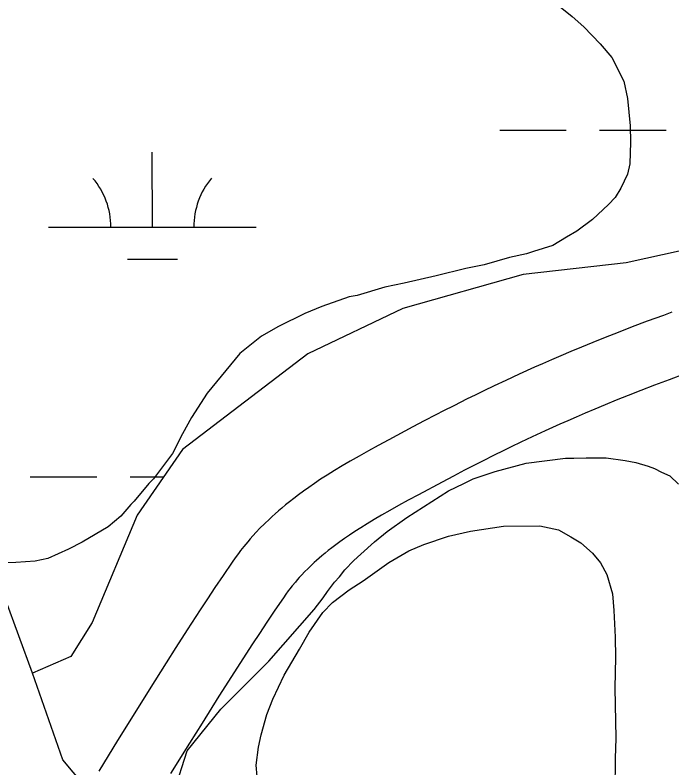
# Model space of a CAD drawing. Extents: x 3297753 to 3335611, y 652252 to 677623.
# Drawn here: x 3314449.8 to 3314765.7, y 667081.1 to 667443.1 of the extents above; entities that cross this region are included whole.
import ezdxf

# ---------------------------------------------------------------- set-up
doc = ezdxf.new("R2010")
doc.units = 0
for name, color, linetype in [('V-LEVE-TOET', 7, 'Continuous'), ('V-ROAD-CNTR', 7, 'Continuous'), ('V-SITE-VEGE', 7, 'Continuous'), ('V-TOPO-SHOR', 7, 'Continuous'), ('V-WETL-SWMP', 7, 'Continuous')]:
    doc.layers.add(name, color=color, linetype=linetype)

msp = doc.modelspace()

# ---------------------------------------------------------------- linework, layer by layer
at = {"layer": 'V-LEVE-TOET'}
for points in [[(3314458.25, 667126.65), (3314438.26, 667180.46), (3314366.54, 667341.76), (3314285.77, 667524.02), (3314227.59, 667646.68), (3314184.8, 667719.63), (3314178.44, 667731.76)], [(3314532.81, 667004.37), (3314530.05, 667009.58), (3314513.05, 667035.21), (3314490.16, 667065.13), (3314486.96, 667068.23), (3314472.86, 667084.93), (3314467.23, 667100.99), (3314458.25, 667126.65)]]:
    msp.add_lwpolyline(points, dxfattribs=at)
at = {"layer": 'V-ROAD-CNTR'}
for points in [[(3314765.66, 667300.17), (3314761.63, 667298.72), (3314753.85, 667295.87), (3314746.59, 667293.13), (3314739.83, 667290.53), (3314733.52, 667288.04), (3314727.63, 667285.67), (3314722.14, 667283.42), (3314717, 667281.28), (3314712.2, 667279.24), (3314707.71, 667277.31), (3314703.51, 667275.47), (3314699.56, 667273.72), (3314692.23, 667270.41), (3314685.81, 667267.44), (3314680.21, 667264.8), (3314675.31, 667262.46), (3314671.02, 667260.37), (3314667.26, 667258.52), (3314660.73, 667255.25), (3314655.81, 667252.75), (3314652.11, 667250.85), (3314646.58, 667247.96), (3314641.08, 667245.03), (3314629.58, 667238.9), (3314624.5, 667236.16), (3314619.72, 667233.55), (3314615.23, 667231.04), (3314611.02, 667228.63), (3314607.08, 667226.31), (3314603.4, 667224.08), (3314599.97, 667221.94), (3314596.77, 667219.87), (3314593.8, 667217.89), (3314591.03, 667215.98), (3314588.46, 667214.15), (3314586.06, 667212.39), (3314583.84, 667210.7), (3314581.77, 667209.08), (3314579.86, 667207.54), (3314578.07, 667206.06), (3314576.42, 667204.64), (3314574.89, 667203.29), (3314573.46, 667202.01), (3314572.1, 667200.75), (3314569.69, 667198.44), (3314567.59, 667196.33), (3314565.78, 667194.43), (3314564.22, 667192.74), (3314562.88, 667191.23), (3314561.69, 667189.86), (3314559.75, 667187.51), (3314558.29, 667185.67), (3314557.19, 667184.23), (3314555.63, 667182.11), (3314554.14, 667179.97), (3314549.87, 667173.68), (3314545.94, 667167.83), (3314542.3, 667162.34), (3314538.9, 667157.17), (3314532.63, 667147.51), (3314527.19, 667139.03), (3314522.46, 667131.6), (3314514.29, 667118.62), (3314508.2, 667108.86), (3314499.11, 667094.23), (3314490.04, 667079.6)], [(3314771.88, 667270.52), (3314764.3, 667267.74), (3314757.27, 667265.1), (3314750.72, 667262.57), (3314744.61, 667260.17), (3314738.92, 667257.88), (3314733.6, 667255.7), (3314728.64, 667253.63), (3314724, 667251.66), (3314719.66, 667249.79), (3314715.6, 667248.01), (3314711.82, 667246.34), (3314704.69, 667243.12), (3314698.49, 667240.26), (3314693.08, 667237.7), (3314688.34, 667235.44), (3314684.2, 667233.42), (3314680.6, 667231.65), (3314674.24, 667228.47), (3314669.49, 667226.05), (3314665.93, 667224.22), (3314660.57, 667221.42), (3314655.18, 667218.55), (3314643.76, 667212.46), (3314638.81, 667209.8), (3314634.23, 667207.29), (3314629.99, 667204.92), (3314626.07, 667202.68), (3314622.46, 667200.55), (3314619.13, 667198.53), (3314616.06, 667196.62), (3314613.23, 667194.79), (3314610.63, 667193.06), (3314608.24, 667191.41), (3314606.04, 667189.84), (3314604.02, 667188.36), (3314602.16, 667186.94), (3314600.44, 667185.6), (3314598.86, 667184.33), (3314597.41, 667183.12), (3314596.07, 667181.97), (3314594.83, 667180.89), (3314593.69, 667179.86), (3314592.68, 667178.92), (3314590.71, 667177.03), (3314589.06, 667175.38), (3314587.67, 667173.91), (3314586.47, 667172.61), (3314585.45, 667171.46), (3314584.6, 667170.48), (3314583.06, 667168.62), (3314581.97, 667167.25), (3314581.2, 667166.24), (3314580.01, 667164.62), (3314578.84, 667162.95), (3314574.74, 667156.91), (3314570.9, 667151.18), (3314567.33, 667145.8), (3314564.02, 667140.76), (3314557.83, 667131.24), (3314552.47, 667122.89), (3314547.82, 667115.57), (3314539.71, 667102.68), (3314533.67, 667093), (3314524.6, 667078.41)]]:
    msp.add_lwpolyline(points, dxfattribs=at)
at = {"layer": 'V-SITE-VEGE'}
for points in [[(3314711.07, 667447.77), (3314717.78, 667442.35), (3314723.38, 667437.47), (3314731.23, 667429.31), (3314736.85, 667422.77), (3314742.55, 667411.27), (3314744.33, 667403.01), (3314745.64, 667389.78), (3314745.76, 667382.06), (3314745.37, 667371.56), (3314744.34, 667366.58), (3314741.13, 667359.9), (3314738.44, 667355.44), (3314735.18, 667352.08), (3314727.56, 667344.78), (3314719.92, 667339.15), (3314715, 667336.31), (3314708.43, 667332.34), (3314699.09, 667329.44), (3314695.8, 667328.29), (3314687.54, 667326.5), (3314675.45, 667323), (3314666.65, 667321.21), (3314652.34, 667317.68), (3314636.94, 667314.13), (3314627.58, 667312.33), (3314614.39, 667308.26), (3314610.54, 667307.65), (3314597.36, 667303.03), (3314589.13, 667299.59), (3314576.53, 667293.32), (3314568.32, 667288.78), (3314557.96, 667280.34), (3314542.24, 667261.33), (3314534.69, 667249.62), (3314530.39, 667241.82), (3314525.57, 667232.36), (3314516.38, 667220.07), (3314514.2, 667217.83), (3314507.15, 667209.44), (3314505.52, 667207.76), (3314500.64, 667202.16), (3314494.64, 667197.1), (3314482.06, 667189.73), (3314475.49, 667186.32), (3314465.62, 667181.75), (3314459.56, 667180.55), (3314450.19, 667179.85), (3314444.67, 667179.77)], [(3314566.28, 667076.95), (3314565.77, 667082.48), (3314566.92, 667091.03), (3314568.1, 667097.01), (3314570.94, 667106.86), (3314573.81, 667114.15), (3314579.17, 667125.74), (3314586.65, 667138.22), (3314591.21, 667146.39), (3314597.89, 667155.87), (3314602.5, 667160.63), (3314610.51, 667166.72), (3314617.26, 667171.09), (3314629.49, 667179.8), (3314639.21, 667185.49), (3314646.41, 667188.59), (3314658.28, 667192.61), (3314668.9, 667194.9), (3314684.64, 667197.28), (3314702.11, 667197.55), (3314711.09, 667195.55), (3314717.11, 667192.23), (3314721.85, 667189.32), (3314727.47, 667184.3), (3314731.37, 667179.67), (3314734.44, 667174.17), (3314737.15, 667164.83), (3314737.7, 667156.74), (3314738.32, 667143.97), (3314738.47, 667134.16), (3314738.27, 667119.67), (3314738.64, 667095.38), (3314738.36, 667085.57), (3314738.17, 667070.22)]]:
    msp.add_lwpolyline(points, dxfattribs=at)
at = {"layer": 'V-TOPO-SHOR'}
msp.add_lwpolyline([(3314526.37, 667069.81), (3314532.54, 667089.32), (3314548.83, 667109.27), (3314571.84, 667132.42), (3314593.7, 667157.23), (3314597.94, 667162.96), (3314600.11, 667165.94), (3314603.35, 667170.41), (3314605.9, 667173.03), (3314608.42, 667176.39), (3314612.78, 667180.88), (3314616.05, 667183.87), (3314622.59, 667189.87), (3314628.77, 667194.75), (3314638.25, 667201.53), (3314658.32, 667214.37), (3314665.64, 667217.8), (3314670.03, 667220.08), (3314680.66, 667223.56), (3314695.67, 667227.66), (3314714.46, 667229.98), (3314718.51, 667230.04), (3314724.41, 667230.13), (3314730.3, 667230.22), (3314733.99, 667230.28), (3314743.22, 667228.94), (3314748.4, 667227.92), (3314754.32, 667226.17), (3314757.28, 667225.11), (3314760.62, 667223.32), (3314764.71, 667221.54), (3314768.82, 667217.55)], dxfattribs=at)
at = {"layer": 'V-WETL-SWMP'}
for p, q in [((3314682.85, 667387.73), (3314714.85, 667387.77)), ((3314730.85, 667387.78), (3314762.85, 667387.81)), ((3314515.83, 667341.13), (3314515.79, 667377.13)), ((3314465.83, 667341.08), (3314565.83, 667341.18)), ((3314503.85, 667325.69), (3314527.85, 667325.71)), ((3314505.11, 667221.05), (3314521.24, 667221.07)), ((3314457.11, 667221), (3314489.11, 667221.04))]:
    msp.add_line(p, q, dxfattribs=at)
msp.add_lwpolyline([(3314770.6, 667329.96), (3314743.67, 667323.92), (3314694.22, 667318.38), (3314636.21, 667302), (3314590.67, 667280.19), (3314530.31, 667234.23), (3314508.56, 667202.66), (3314486.83, 667151.1), (3314476.68, 667134.62), (3314458.25, 667126.65), (3314438.26, 667180.47)], dxfattribs=at)
for centre, start, end in [((3314460.59, 667341.55), 359.2865, 40.8301), ((3314571.07, 667341.66), 139.2865, 180.8301)]:
    msp.add_arc(centre, 35.25, start, end, dxfattribs=at)

doc.saveas('drawing.dxf')
